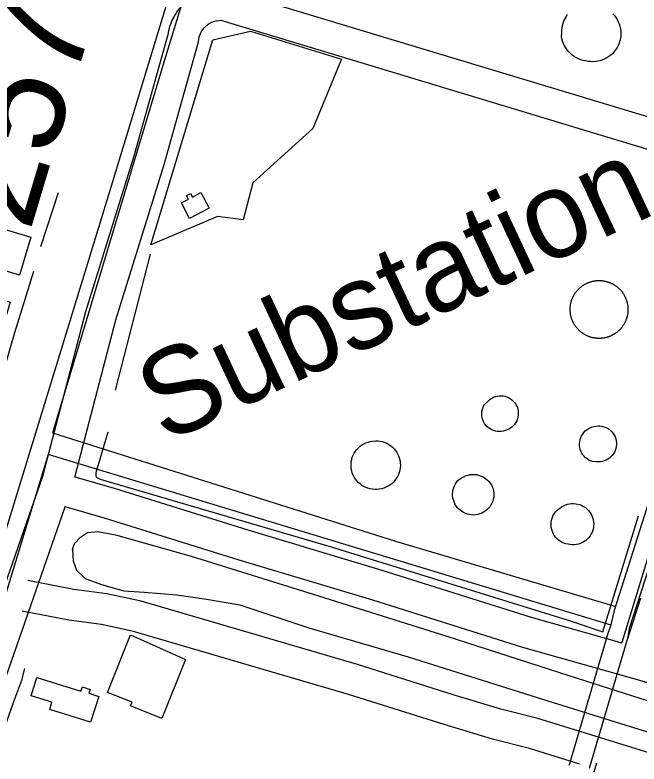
# Model space of a CAD drawing. Extents: x 3535183 to 3573198, y 534952 to 560562.
# Drawn here: x 3563467 to 3564068, y 541831 to 542552 of the extents above; entities that cross this region are included whole.
import ezdxf

# ---------------------------------------------------------------- set-up
doc = ezdxf.new("R2010")
doc.units = 0
for name, color, linetype in [('V-BLDG-OTLN', 7, 'Continuous'), ('V-DOMW-TANK', 7, 'Continuous'), ('V-ROAD-CNTR', 7, 'Continuous'), ('V-SITE-OTLN', 7, 'Continuous'), ('V-SITE-OTLN-IDEN', 7, 'Continuous'), ('V-SURV-IDEN', 7, 'Continuous'), ('V-TOPO-SHOR', 7, 'Continuous'), ('V-UTIL-LINE', 7, 'Continuous')]:
    doc.layers.add(name, color=color, linetype=linetype)

msp = doc.modelspace()

# ---------------------------------------------------------------- linework, layer by layer
at = {"layer": 'V-BLDG-OTLN'}
for points in [[(3563645.98, 542381.02), (3563653.84, 542366.17), (3563635.1, 542356.24), (3563627.19, 542371.19), (3563634.05, 542374.82), (3563632.21, 542378.32), (3563635.96, 542380.32), (3563637.88, 542376.69)], [(3563427.38, 542251.8), (3563332.46, 542280.48), (3563360.09, 542371.91), (3563416.91, 542354.74), (3563417.76, 542357.57), (3563482.15, 542338.12), (3563471.15, 542301.72), (3563392.36, 542325.53), (3563384.42, 542299.26), (3563462.4, 542275.7), (3563443.89, 542214.43), (3563418.35, 542222.15)], [(3563631.23, 541931.71), (3563608.45, 541874.99), (3563578.31, 541887.09), (3563579.71, 541890.57), (3563556.09, 541900.06), (3563578.26, 541955.28)], [(3563539.58, 541871.38), (3563500.41, 541883.7), (3563502.56, 541890.53), (3563482.49, 541896.85), (3563487.98, 541914.49), (3563530.34, 541901.24), (3563531.8, 541905.38), (3563539.21, 541902.85), (3563537.96, 541899.33), (3563547.53, 541896.11)]]:
    msp.add_lwpolyline(points, close=True, dxfattribs=at)
at = {"layer": 'V-DOMW-TANK'}
for points in [[(3564042.5, 542553.29), (3564044.07, 542551.54), (3564045.49, 542549.66), (3564046.73, 542547.67), (3564047.81, 542545.57), (3564048.69, 542543.4), (3564049.39, 542541.15), (3564049.88, 542538.85), (3564050.18, 542536.52), (3564050.28, 542534.17), (3564050.17, 542531.82), (3564049.86, 542529.49), (3564049.35, 542527.19), (3564048.65, 542524.95), (3564047.75, 542522.78), (3564046.67, 542520.69), (3564045.41, 542518.7), (3564043.98, 542516.83), (3564042.41, 542515.09), (3564040.68, 542513.5), (3564038.82, 542512.05), (3564036.85, 542510.78), (3564034.77, 542509.68), (3564032.61, 542508.76), (3564030.37, 542508.03), (3564028.08, 542507.49), (3564025.76, 542507.16), (3564023.41, 542507.03), (3564021.06, 542507.1), (3564018.72, 542507.38), (3564016.42, 542507.85), (3564014.1, 542508.31), (3564011.83, 542508.97), (3564009.62, 542509.82), (3564007.5, 542510.85), (3564005.46, 542512.06), (3564003.54, 542513.43), (3564001.74, 542514.96), (3564000.08, 542516.64), (3563998.57, 542518.45), (3563997.21, 542520.39), (3563996.02, 542522.44), (3563995.01, 542524.57), (3563994.19, 542526.79), (3563993.56, 542529.07), (3563993.12, 542531.39), (3563993.56, 542534.93), (3563993.54, 542537.26), (3563993.73, 542539.59), (3563994.12, 542541.89), (3563994.72, 542544.15), (3563995.51, 542546.34), (3563996.49, 542548.46), (3563997.66, 542550.48), (3563999, 542552.39)], [(3564004.6, 542281.46), (3564004.83, 542281.89), (3564005.06, 542282.32), (3564005.31, 542282.74), (3564005.56, 542283.16), (3564005.81, 542283.57), (3564006.08, 542283.97), (3564006.35, 542284.38), (3564006.63, 542284.78), (3564006.92, 542285.17), (3564007.21, 542285.56), (3564007.51, 542285.94), (3564007.81, 542286.32), (3564008.13, 542286.69), (3564008.45, 542287.06), (3564008.77, 542287.42), (3564009.1, 542287.77), (3564009.44, 542288.12), (3564009.79, 542288.46), (3564010.14, 542288.8), (3564010.49, 542289.13), (3564010.85, 542289.46), (3564011.22, 542289.78), (3564011.59, 542290.09), (3564011.97, 542290.39), (3564012.35, 542290.69), (3564012.74, 542290.99), (3564013.13, 542291.27), (3564013.54, 542291.55), (3564013.94, 542291.82), (3564014.34, 542292.09), (3564014.76, 542292.34), (3564015.18, 542292.59), (3564015.59, 542292.83), (3564016.02, 542293.07), (3564016.45, 542293.3), (3564016.88, 542293.52), (3564017.32, 542293.73), (3564017.76, 542293.94), (3564018.2, 542294.13), (3564018.65, 542294.32), (3564019.1, 542294.5), (3564019.56, 542294.68), (3564020.01, 542294.84), (3564020.47, 542295), (3564020.93, 542295.15), (3564021.4, 542295.3), (3564021.87, 542295.43), (3564022.33, 542295.55), (3564022.81, 542295.67), (3564023.28, 542295.78), (3564023.76, 542295.88), (3564024.23, 542295.97), (3564024.71, 542296.06), (3564025.19, 542296.13), (3564025.67, 542296.2), (3564026.16, 542296.26), (3564026.64, 542296.31), (3564027.12, 542296.35), (3564027.61, 542296.39), (3564028.09, 542296.41), (3564028.58, 542296.43), (3564029.07, 542296.44), (3564029.55, 542296.43), (3564030.04, 542296.43), (3564030.52, 542296.41), (3564031.01, 542296.38), (3564031.49, 542296.35), (3564031.98, 542296.31), (3564032.46, 542296.26), (3564032.94, 542296.19), (3564033.43, 542296.13), (3564033.9, 542296.05), (3564034.38, 542295.97), (3564034.86, 542295.88), (3564035.33, 542295.77), (3564035.81, 542295.66), (3564036.28, 542295.55), (3564036.75, 542295.42), (3564037.22, 542295.28), (3564037.68, 542295.14), (3564038.14, 542294.99), (3564038.6, 542294.83), (3564039.06, 542294.67), (3564039.51, 542294.49), (3564039.96, 542294.31), (3564040.41, 542294.12), (3564040.85, 542293.92), (3564041.3, 542293.71), (3564041.73, 542293.5), (3564042.17, 542293.28), (3564042.59, 542293.05), (3564043.02, 542292.82), (3564043.44, 542292.57), (3564043.85, 542292.32), (3564044.27, 542292.06), (3564044.67, 542291.8), (3564045.08, 542291.53), (3564045.48, 542291.25), (3564045.87, 542290.96), (3564046.26, 542290.67)], [(3564046.26, 542290.67), (3564046.64, 542290.37), (3564047.02, 542290.06), (3564047.39, 542289.75), (3564047.76, 542289.43), (3564048.12, 542289.11), (3564048.47, 542288.77), (3564048.82, 542288.44), (3564049.16, 542288.09), (3564049.5, 542287.74), (3564049.83, 542287.39), (3564050.16, 542287.03), (3564050.48, 542286.66), (3564050.79, 542286.29), (3564051.1, 542285.91), (3564051.39, 542285.52), (3564051.69, 542285.14), (3564051.97, 542284.74), (3564052.25, 542284.34), (3564052.52, 542283.94), (3564052.78, 542283.53), (3564053.04, 542283.12), (3564053.29, 542282.71), (3564053.54, 542282.28), (3564053.77, 542281.86), (3564054, 542281.43), (3564054.22, 542281), (3564054.43, 542280.56), (3564054.64, 542280.12), (3564054.83, 542279.68), (3564055.02, 542279.23), (3564055.21, 542278.78), (3564055.38, 542278.32), (3564055.54, 542277.87), (3564055.7, 542277.41), (3564055.85, 542276.94), (3564055.99, 542276.48), (3564056.13, 542276.01), (3564056.25, 542275.54), (3564056.37, 542275.07), (3564056.48, 542274.6), (3564056.58, 542274.12), (3564056.67, 542273.64), (3564056.76, 542273.17), (3564056.83, 542272.69), (3564056.9, 542272.2), (3564056.96, 542271.72), (3564057.01, 542271.24), (3564057.05, 542270.75), (3564057.08, 542270.27), (3564057.11, 542269.78), (3564057.13, 542269.3), (3564057.13, 542268.81), (3564057.13, 542268.33), (3564057.13, 542267.84), (3564057.11, 542267.35), (3564057.08, 542266.87), (3564057.05, 542266.38), (3564057, 542265.9), (3564056.95, 542265.42), (3564056.9, 542264.93)], [(3564020.9, 542242.04), (3564020.43, 542242.19), (3564019.98, 542242.34), (3564019.52, 542242.51), (3564019.06, 542242.69), (3564018.61, 542242.87), (3564018.17, 542243.06), (3564017.72, 542243.26), (3564017.28, 542243.46), (3564016.85, 542243.68), (3564016.41, 542243.9), (3564015.98, 542244.13), (3564015.56, 542244.36), (3564015.14, 542244.6), (3564014.72, 542244.85), (3564014.31, 542245.11), (3564013.9, 542245.38), (3564013.5, 542245.65), (3564013.1, 542245.93), (3564012.71, 542246.21), (3564012.32, 542246.51), (3564011.94, 542246.81), (3564011.56, 542247.11), (3564011.19, 542247.43), (3564010.82, 542247.75), (3564010.46, 542248.07), (3564010.11, 542248.4), (3564009.76, 542248.74), (3564009.41, 542249.08), (3564009.08, 542249.43), (3564008.74, 542249.79), (3564008.42, 542250.15), (3564008.1, 542250.52), (3564007.79, 542250.89), (3564007.48, 542251.27), (3564007.18, 542251.65), (3564006.89, 542252.04), (3564006.61, 542252.43), (3564006.33, 542252.83), (3564006.06, 542253.23), (3564005.79, 542253.64), (3564005.54, 542254.06), (3564005.29, 542254.47), (3564005.04, 542254.89), (3564004.81, 542255.32), (3564004.58, 542255.75), (3564004.36, 542256.18), (3564004.15, 542256.62), (3564003.94, 542257.06), (3564003.74, 542257.5), (3564003.56, 542257.95), (3564003.37, 542258.4), (3564003.2, 542258.85), (3564003.03, 542259.31), (3564002.88, 542259.77), (3564002.73, 542260.23), (3564002.58, 542260.7), (3564002.45, 542261.17), (3564002.32, 542261.64), (3564002.21, 542262.11), (3564002.1, 542262.58), (3564002, 542263.06), (3564001.9, 542263.54), (3564001.82, 542264.01), (3564001.74, 542264.49), (3564001.68, 542264.97), (3564001.62, 542265.46), (3564001.57, 542265.94), (3564001.52, 542266.42), (3564001.49, 542266.91), (3564001.47, 542267.39), (3564001.45, 542267.88), (3564001.44, 542268.37), (3564001.44, 542268.85), (3564001.45, 542269.34), (3564001.47, 542269.82), (3564001.49, 542270.31), (3564001.53, 542270.79), (3564001.57, 542271.28), (3564001.62, 542271.76), (3564001.68, 542272.24), (3564001.75, 542272.72), (3564001.83, 542273.2), (3564001.91, 542273.68), (3564002, 542274.16), (3564002.11, 542274.64), (3564002.21, 542275.11), (3564002.33, 542275.58), (3564002.46, 542276.05), (3564002.59, 542276.52), (3564002.74, 542276.98), (3564002.89, 542277.44), (3564003.04, 542277.9), (3564003.21, 542278.36), (3564003.39, 542278.81), (3564003.57, 542279.27), (3564003.76, 542279.71), (3564003.96, 542280.15), (3564004.16, 542280.59), (3564004.38, 542281.03), (3564004.6, 542281.46)], [(3564056.9, 542264.93), (3564056.83, 542264.45), (3564056.75, 542263.97), (3564056.67, 542263.49), (3564056.57, 542263.02), (3564056.47, 542262.54), (3564056.36, 542262.07), (3564056.24, 542261.6), (3564056.12, 542261.13), (3564055.98, 542260.66), (3564055.84, 542260.2), (3564055.69, 542259.73), (3564055.53, 542259.28), (3564055.37, 542258.82), (3564055.19, 542258.36), (3564055.01, 542257.92), (3564054.82, 542257.47), (3564054.62, 542257.02), (3564054.42, 542256.58), (3564054.2, 542256.15), (3564053.98, 542255.71), (3564053.75, 542255.28), (3564053.52, 542254.86), (3564053.27, 542254.44), (3564053.02, 542254.02), (3564052.76, 542253.61), (3564052.5, 542253.2), (3564052.23, 542252.8), (3564051.95, 542252.4), (3564051.66, 542252.01), (3564051.37, 542251.62), (3564051.07, 542251.24), (3564050.76, 542250.86), (3564050.45, 542250.49), (3564050.13, 542250.12), (3564049.81, 542249.76), (3564049.48, 542249.41), (3564049.14, 542249.06), (3564048.79, 542248.71), (3564048.44, 542248.38), (3564048.09, 542248.04), (3564047.73, 542247.72), (3564047.36, 542247.4), (3564046.99, 542247.09), (3564046.61, 542246.78), (3564046.23, 542246.48), (3564045.84, 542246.19), (3564045.44, 542245.91), (3564045.04, 542245.63), (3564044.64, 542245.36), (3564044.23, 542245.09), (3564043.82, 542244.83), (3564043.41, 542244.58), (3564042.98, 542244.34), (3564042.56, 542244.11), (3564042.13, 542243.88), (3564041.7, 542243.66), (3564041.26, 542243.45), (3564040.82, 542243.24), (3564040.37, 542243.04), (3564039.93, 542242.85), (3564039.48, 542242.67), (3564039.02, 542242.5), (3564038.56, 542242.33), (3564038.11, 542242.17), (3564037.64, 542242.02), (3564037.18, 542241.88), (3564036.71, 542241.75), (3564036.24, 542241.62), (3564035.77, 542241.51), (3564035.3, 542241.4), (3564034.82, 542241.3), (3564034.34, 542241.2), (3564033.87, 542241.12), (3564033.39, 542241.05), (3564032.9, 542240.98), (3564032.42, 542240.92), (3564031.94, 542240.87), (3564031.46, 542240.83), (3564030.97, 542240.79), (3564030.48, 542240.77), (3564030, 542240.75), (3564029.51, 542240.74), (3564029.03, 542240.74), (3564028.54, 542240.75), (3564028.06, 542240.77), (3564027.57, 542240.79), (3564027.08, 542240.83), (3564026.6, 542240.87), (3564026.12, 542240.92), (3564025.63, 542240.98), (3564025.15, 542241.05), (3564024.67, 542241.13), (3564024.19, 542241.21), (3564023.72, 542241.31), (3564023.24, 542241.41), (3564022.77, 542241.52), (3564022.3, 542241.63), (3564021.83, 542241.76), (3564021.36, 542241.89), (3564020.9, 542242.04)]]:
    msp.add_lwpolyline(points, dxfattribs=at)
for points in [[(3563921.78, 542179.74), (3563923.08, 542181.08), (3563924.52, 542182.26), (3563926.08, 542183.28), (3563927.75, 542184.12), (3563929.49, 542184.78), (3563931.3, 542185.24), (3563933.15, 542185.5), (3563935.01, 542185.55), (3563936.87, 542185.4), (3563938.7, 542185.05), (3563940.48, 542184.5), (3563942.19, 542183.75), (3563943.81, 542182.83), (3563945.32, 542181.73), (3563946.69, 542180.47), (3563947.93, 542179.07), (3563948.99, 542177.54), (3563949.89, 542175.91), (3563950.6, 542174.18), (3563951.12, 542172.39), (3563951.44, 542170.55), (3563951.55, 542168.69), (3563951.46, 542166.83), (3563951.17, 542164.99), (3563950.68, 542163.19), (3563949.99, 542161.46), (3563949.11, 542159.81), (3563948.06, 542158.27), (3563946.85, 542156.85), (3563945.49, 542155.57), (3563944, 542154.46), (3563942.4, 542153.51), (3563940.7, 542152.74), (3563938.94, 542152.01), (3563937.11, 542151.48), (3563935.23, 542151.15), (3563933.34, 542151.04), (3563931.44, 542151.15), (3563929.56, 542151.46), (3563927.73, 542151.99), (3563925.97, 542152.71), (3563924.31, 542153.64), (3563922.75, 542154.73), (3563921.33, 542156), (3563920.07, 542157.42), (3563918.96, 542158.97), (3563918.04, 542160.64), (3563917.32, 542162.4), (3563916.79, 542164.22), (3563916.48, 542166.1), (3563916.37, 542168), (3563916.48, 542169.9), (3563916.8, 542171.78), (3563917.33, 542173.6), (3563918.07, 542175.36), (3563918.99, 542177.03)], [(3564022.89, 542122.14), (3564021.08, 542122.8), (3564019.35, 542123.65), (3564017.73, 542124.69), (3564016.23, 542125.9), (3564014.87, 542127.27), (3564013.67, 542128.78), (3564012.65, 542130.41), (3564011.81, 542132.15), (3564011.17, 542133.96), (3564010.73, 542135.84), (3564010.51, 542137.76), (3564010.49, 542139.68), (3564010.69, 542141.6), (3564011.1, 542143.48), (3564011.72, 542145.31), (3564012.53, 542147.06), (3564013.53, 542148.71), (3564014.71, 542150.23), (3564016.04, 542151.62), (3564017.53, 542152.85), (3564019.14, 542153.91), (3564020.85, 542154.79), (3564022.66, 542155.47), (3564024.52, 542155.95), (3564026.38, 542156.32), (3564028.27, 542156.49), (3564030.16, 542156.44), (3564032.03, 542156.19), (3564033.87, 542155.74), (3564035.65, 542155.09), (3564037.34, 542154.25), (3564038.93, 542153.22), (3564040.4, 542152.04), (3564041.73, 542150.69), (3564042.91, 542149.21), (3564043.92, 542147.61), (3564044.74, 542145.91), (3564045.38, 542144.12), (3564045.81, 542142.28), (3564046.04, 542140.41), (3564046.07, 542138.51), (3564045.89, 542136.63), (3564045.5, 542134.78), (3564044.91, 542132.98), (3564044.13, 542131.26), (3564043.17, 542129.63), (3564042.03, 542128.12), (3564040.73, 542126.74), (3564039.29, 542125.51), (3564037.73, 542124.45), (3564036.06, 542123.56), (3564034.3, 542122.87), (3564032.47, 542122.36), (3564030.6, 542122.07), (3564028.71, 542121.97), (3564026.83, 542122.09)], [(3563814.29, 542142.23), (3563816.49, 542142.16), (3563818.68, 542141.87), (3563820.84, 542141.38), (3563822.94, 542140.69), (3563824.96, 542139.8), (3563826.89, 542138.73), (3563828.71, 542137.48), (3563830.41, 542136.06), (3563831.97, 542134.49), (3563833.37, 542132.78), (3563834.6, 542130.95), (3563835.65, 542129.01), (3563836.52, 542126.98), (3563837.19, 542124.87), (3563837.66, 542122.71), (3563837.93, 542120.52), (3563837.98, 542118.31), (3563837.83, 542116.1), (3563837.47, 542113.92), (3563836.91, 542111.79), (3563836.15, 542109.71), (3563835.19, 542107.72), (3563834.05, 542105.82), (3563832.74, 542104.05), (3563831.27, 542102.4), (3563829.65, 542100.9), (3563827.89, 542099.56), (3563826.02, 542098.39), (3563824.04, 542097.4), (3563821.98, 542096.6), (3563819.85, 542096), (3563817.68, 542095.61), (3563815.48, 542095.42), (3563813.27, 542095.44), (3563811.08, 542095.58), (3563808.93, 542095.94), (3563806.81, 542096.5), (3563804.75, 542097.25), (3563802.78, 542098.19), (3563800.9, 542099.31), (3563799.14, 542100.6), (3563797.5, 542102.06), (3563796.01, 542103.66), (3563794.67, 542105.39), (3563793.5, 542107.24), (3563792.52, 542109.19), (3563791.72, 542111.23), (3563791.11, 542113.33), (3563790.7, 542115.48), (3563790.5, 542117.66), (3563790.5, 542119.85), (3563790.71, 542122.03), (3563791.12, 542124.18), (3563791.73, 542126.28), (3563792.54, 542128.31), (3563793.53, 542130.26), (3563794.7, 542132.11), (3563796.04, 542133.84), (3563797.53, 542135.44), (3563799.17, 542136.89), (3563800.94, 542138.18), (3563802.82, 542139.3), (3563804.8, 542140.23), (3563806.86, 542140.98), (3563808.97, 542141.53), (3563811.13, 542141.88)], [(3563897.6, 542106.9), (3563899.38, 542107.86), (3563901.23, 542108.64), (3563903.17, 542109.23), (3563905.15, 542109.63), (3563907.16, 542109.82), (3563909.18, 542109.81), (3563911.18, 542109.6), (3563913.16, 542109.19), (3563915.08, 542108.58), (3563916.94, 542107.78), (3563918.7, 542106.8), (3563920.36, 542105.64), (3563921.89, 542104.33), (3563923.28, 542102.87), (3563924.52, 542101.27), (3563925.6, 542099.56), (3563926.49, 542097.75), (3563927.2, 542095.86), (3563927.71, 542093.91), (3563927.95, 542091.92), (3563927.98, 542089.91), (3563927.81, 542087.91), (3563927.43, 542085.94), (3563926.86, 542084.01), (3563926.1, 542082.16), (3563925.15, 542080.39), (3563924.04, 542078.72), (3563922.75, 542077.18), (3563921.32, 542075.77), (3563919.76, 542074.52), (3563918.07, 542073.42), (3563916.29, 542072.51), (3563914.42, 542071.78), (3563912.48, 542071.24), (3563910.51, 542070.9), (3563908.5, 542070.76), (3563906.5, 542070.82), (3563904.51, 542071.09), (3563902.56, 542071.56), (3563900.66, 542072.21), (3563898.84, 542073.06), (3563897.12, 542074.09), (3563895.51, 542075.28), (3563894.02, 542076.64), (3563892.68, 542078.13), (3563891.5, 542079.76), (3563890.5, 542081.49), (3563889.66, 542083.32), (3563889.02, 542085.22), (3563888.57, 542087.17), (3563888.32, 542089.17), (3563888.28, 542091.17), (3563888.43, 542093.17), (3563888.79, 542095.15), (3563889.35, 542097.07), (3563890.1, 542098.94), (3563891.03, 542100.71), (3563892.14, 542102.39), (3563893.41, 542103.94), (3563894.83, 542105.36)], [(3563991.62, 542077.32), (3563993.25, 542078.52), (3563994.99, 542079.55), (3563996.83, 542080.4), (3563998.75, 542081.06), (3564000.72, 542081.51), (3564002.73, 542081.77), (3564004.75, 542081.82), (3564006.77, 542081.66), (3564008.77, 542081.3), (3564010.71, 542080.74), (3564012.59, 542079.98), (3564014.38, 542079.04), (3564016.07, 542077.92), (3564017.63, 542076.63), (3564019.06, 542075.19), (3564020.33, 542073.61), (3564021.43, 542071.92), (3564022.36, 542070.12), (3564023.1, 542068.23), (3564023.65, 542066.28), (3564023.99, 542064.29), (3564024.12, 542062.26), (3564024.06, 542060.24), (3564023.79, 542058.23), (3564023.31, 542056.27), (3564022.64, 542054.35), (3564021.77, 542052.52), (3564020.73, 542050.79), (3564019.51, 542049.17), (3564018.13, 542047.68), (3564016.62, 542046.34), (3564014.97, 542045.16), (3564013.21, 542044.16), (3564011.36, 542043.34), (3564009.43, 542042.71), (3564007.45, 542042.28), (3564005.44, 542042.05), (3564003.42, 542042.03), (3564001.4, 542042.21), (3563999.41, 542042.6), (3563997.43, 542043.01), (3563995.49, 542043.64), (3563993.63, 542044.45), (3563991.88, 542045.46), (3563990.23, 542046.65), (3563988.72, 542048.01), (3563987.36, 542049.52), (3563986.17, 542051.16), (3563985.15, 542052.92), (3563984.33, 542054.77), (3563983.71, 542056.7), (3563983.29, 542058.69), (3563983.08, 542060.71), (3563983.1, 542062.74), (3563983.32, 542064.76), (3563983.75, 542066.74), (3563984.39, 542068.67), (3563985.23, 542070.52), (3563986.25, 542072.26), (3563987.46, 542073.9), (3563988.83, 542075.39)]]:
    msp.add_lwpolyline(points, close=True, dxfattribs=at)
at = {"layer": 'V-ROAD-CNTR'}
for points in [[(3563614.32, 542532.76), (3563614.63, 542534.78), (3563615.1, 542537.14), (3563615.68, 542539.46), (3563616.36, 542541.76), (3563617.16, 542544.03), (3563618.07, 542546.25), (3563619.08, 542548.43), (3563620.18, 542550.55), (3563621.39, 542552.63), (3563622.7, 542554.64), (3563624.1, 542556.59), (3563625.59, 542558.47), (3563633.25, 542567.25)], [(3563700.91, 542567.61), (3564194.95, 542418.24)], [(3563643.48, 542526.04), (3563644.38, 542530.58), (3563644.62, 542531.53), (3563644.9, 542532.47), (3563645.22, 542533.39), (3563645.59, 542534.29), (3563646, 542535.18), (3563646.46, 542536.05), (3563646.95, 542536.9), (3563647.48, 542537.72), (3563648.05, 542538.51), (3563648.66, 542539.28), (3563649.31, 542540.02), (3563649.98, 542540.73), (3563650.69, 542541.4), (3563651.43, 542542.04), (3563652.2, 542542.64), (3563653, 542543.21), (3563653.83, 542543.73), (3563654.68, 542544.22), (3563655.55, 542544.67), (3563656.44, 542545.08), (3563657.34, 542545.44), (3563658.27, 542545.76), (3563659.21, 542546.03), (3563660.16, 542546.26), (3563661.12, 542546.45), (3563665.26, 542547.04)], [(3563665.26, 542547.04), (3564186.26, 542389.53)], [(3563414.65, 541881.97), (3563493.89, 542108.12), (3563535.28, 542266.69), (3563581.68, 542416.46), (3563614.71, 542534.57)], [(3563524.62, 542107.07), (3563564.14, 542258.46), (3563610.46, 542407.98), (3563643.48, 542526.04)], [(3564186.26, 542389.53), (3564051.27, 541948.04)], [(3563524.58, 542107.49), (3563562.28, 542096.55), (3563691.18, 542056.42), (3563820.05, 542017.67), (3563964.05, 541972.27), (3564051.13, 541947.75)], [(3563442.96, 541872.05), (3563515.69, 542079.63)], [(3563516.22, 542078.68), (3563553.64, 542067.82), (3563682.4, 542027.73), (3563811.22, 541989), (3563955.47, 541943.52), (3564059.38, 541914.26), (3564089.27, 541905.85), (3564206.51, 541872.65), (3564285.43, 541847.27), (3564436.08, 541797.98)], [(3564139.07, 541820.68), (3564099.44, 541835.06), (3563970.42, 541875.03), (3563934.79, 541883.95), (3563888.83, 541897.8), (3563796.62, 541926.75), (3563588.44, 541987.89), (3563555.22, 541994.83), (3563523.7, 541999.2), (3563479.37, 542007.59)], [(3564010.88, 541831.08), (3563962.33, 541846.13), (3563926.81, 541855.02), (3563880.01, 541869.13), (3563787.9, 541898.05), (3563581.13, 541958.77), (3563550.09, 541965.26), (3563518.85, 541969.58), (3563473.8, 541978.11)], [(3564026.81, 541831.92), (3563778.36, 541000.36)]]:
    msp.add_lwpolyline(points, dxfattribs=at)
at = {"layer": 'V-SITE-OTLN'}
msp.add_lwpolyline([(3563657.49, 542527.98), (3563693.68, 542536.52), (3563781.24, 542509.65), (3563753.75, 542442.82), (3563695.78, 542390.39), (3563686.74, 542354.89), (3563661.8, 542357.93), (3563597.86, 542330.82)], close=True, dxfattribs=at)
at = {"layer": 'V-TOPO-SHOR'}
for p, q in [((3563491.84, 542329.23), (3563508.77, 542381.11)), ((3563563.83, 542190.8), (3563597.26, 542321.8)), ((3564069.15, 541990.82), (3564056.58, 541951.45))]:
    msp.add_line(p, q, dxfattribs=at)
for points in [[(3563397.88, 542018.36), (3563406.45, 542052.03), (3563410.85, 542067.94), (3563443.04, 542165.18), (3563466.91, 542246.56), (3563485.24, 542305.49)], [(3563556.23, 542150.58), (3563544.7, 542111.19), (3563544.67, 542108.31), (3563545.18, 542107.26), (3563549.08, 542105.11), (3563771.3, 542040.09), (3563999.48, 541969.49), (3564032.85, 541958.31), (3564067.33, 542069.92)], [(3563522.32, 542037.44), (3563524.23, 542043.19), (3563530.08, 542049.4), (3563536.69, 542053.77), (3563546.67, 542054.95), (3563563.67, 542051.58), (3563636.55, 542031.2), (3563759.01, 541992.86), (3563882.78, 541953.98), (3564000.27, 541916.23), (3564114.62, 541879.57), (3564227.15, 541843.72), (3564310.45, 541817.7), (3564449.94, 541778.08), (3564502.44, 541762.96), (3564538.48, 541752.26), (3564569.19, 541744.35)], [(3563522.32, 542037.44), (3563522.96, 542026.69), (3563526.25, 542017.73), (3563534.53, 542009.49), (3563550.19, 542003.77), (3563571.87, 541997.72), (3563591.25, 541996.41), (3563622.68, 541993.89), (3563651.47, 541989.84), (3563683.39, 541984.43), (3563749.69, 541962.31), (3563845.55, 541934.29), (3563969.83, 541895.13), (3564024.15, 541878.15), (3564050, 541870.2), (3564075.85, 541861.99), (3564088.64, 541858.15), (3564106.15, 541853.72), (3564158.67, 541839.65), (3564175.65, 541835.49), (3564207.5, 541824.58)], [(3563434.27, 541652.79), (3563439.39, 541683.63), (3563437.98, 541735.24), (3563441.59, 541789.4), (3563447.21, 541818.66), (3563458.93, 541871.93), (3563465.73, 541891.22), (3563473.6, 541911.8), (3563476.37, 541923.03)]]:
    msp.add_lwpolyline(points, dxfattribs=at)
at = {"layer": 'V-UTIL-LINE'}
for points in [[(3562600.57, 541325.23), (3563182.99, 541152.29), (3563399.96, 541867.25), (3563555.51, 542372.9), (3563714.92, 542897.45), (3563764.96, 543065.42), (3563829.09, 543275.59), (3563757.25, 543365.83), (3563775.46, 543379.11), (3563851.68, 543278.9), (3563779.31, 543058.91), (3563610.52, 542507.44), (3563502.93, 542149.95), (3563833.41, 542045.44), (3564045.41, 541982.54)], [(3564000.5, 541830), (3564000.98, 541831.6), (3564038.16, 541957.09), (3564040.73, 541964.02), (3564044.6, 541980.01), (3564077.61, 542084.02), (3564106.37, 542179.62), (3564110.96, 542197.2), (3564148.82, 542322.45), (3564165.56, 542375.14), (3564166.73, 542376.96), (3564185.16, 542436.05), (3564187.54, 542442.66), (3564197.87, 542478.94), (3564233.24, 542588.43), (3564248.11, 542638.85), (3564268.47, 542705.47), (3564307.02, 542830.49), (3564356.1, 542989.27), (3564367.6, 543026.68), (3564369.5, 543032.15)], [(3564387.08, 543027.34), (3564373.61, 542979.41), (3564321.27, 542816.55), (3564287.86, 542699.48), (3564265.9, 542632.66), (3564250.79, 542581.78), (3564216.8, 542472.5), (3564206.25, 542437.14), (3564202.98, 542432.6), (3564183.86, 542373.07), (3564182.65, 542368.5), (3564166.83, 542315.57), (3564131.06, 542192.58), (3564125.34, 542176.62), (3564096.08, 542078.28), (3564058.33, 541961.5), (3564057.08, 541953.27), (3564019.65, 541826.63)], [(3564040.89, 541964.7), (3563499.04, 542128.9), (3563361.36, 541678.02), (3563218.02, 541209.18), (3563758.78, 541042.34)]]:
    msp.add_lwpolyline(points, dxfattribs=at)

# ---------------------------------------------------------------- texts
at = {"layer": 'V-SITE-OTLN-IDEN'}
msp.add_text('Substation', height=83, rotation=25.08981, dxfattribs=at).set_placement((3563610.78, 542139.09))
at = {"layer": 'V-SURV-IDEN'}
msp.add_text('2575+86.0', height=100, rotation=73.32546, dxfattribs=at).set_placement((3563481.15, 542342.24))

doc.saveas('drawing.dxf')
